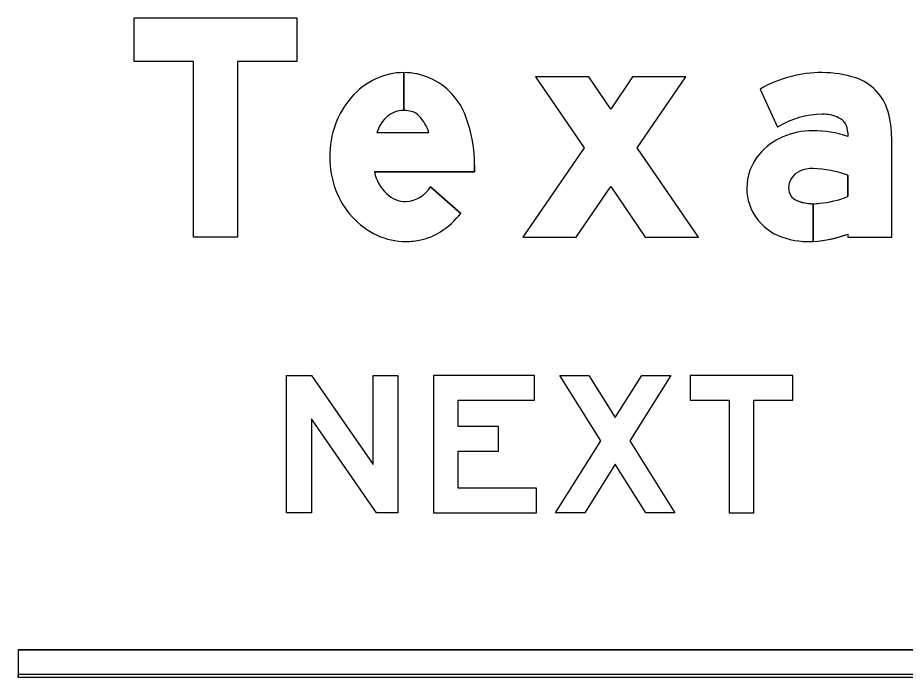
# Model space of a CAD drawing. Extents: x 1806251 to 1809821, y 414895 to 422886.
# Drawn here: x 1809676.955 to 1809677.601, y 415262.08 to 415262.561 of the extents above; entities that cross this region are included whole.
import ezdxf

# ---------------------------------------------------------------- set-up
doc = ezdxf.new("R2010")
doc.units = 0
for name, color, linetype in [('GSBWFILL', 7, 'Continuous'), ('GSCOLORFILL', 7, 'Continuous'), ('GSOUTLINE', 7, 'Continuous')]:
    doc.layers.add(name, color=color, linetype=linetype)

msp = doc.modelspace()

# ---------------------------------------------------------------- linework, layer by layer
at = {"layer": 'GSBWFILL'}
for p, q in [((1809677.23586, 415262.52107), (1809677.23586, 415262.49347)), ((1809677.23587, 415262.49347), (1809677.23587, 415262.52107)), ((1809677.21634, 415262.47744), (1809677.25424, 415262.47744)), ((1809677.25552, 415262.4378), (1809677.27742, 415262.41841)), ((1809678.23559, 415262.10007), (1809676.95479, 415262.10007)), ((1809676.95479, 415262.10007), (1809676.95479, 415262.08007)), ((1809676.95479, 415262.08007), (1809678.23559, 415262.08007))]:
    msp.add_line(p, q, dxfattribs=at)
for points in [[(1809677.11473, 415262.40107), (1809677.08273, 415262.40107), (1809677.08273, 415262.52907), (1809677.03953, 415262.52907), (1809677.03953, 415262.56107), (1809677.15793, 415262.56107), (1809677.15793, 415262.52907), (1809677.11473, 415262.52907)], [(1809677.44152, 415262.51787), (1809677.40273, 415262.51787), (1809677.38673, 415262.49451), (1809677.37073, 415262.51787), (1809677.33195, 415262.51787), (1809677.36734, 415262.4662), (1809677.32273, 415262.40107), (1809677.36152, 415262.40107), (1809677.38673, 415262.43788), (1809677.41195, 415262.40107), (1809677.45073, 415262.40107), (1809677.40613, 415262.4662)], [(1809677.23158, 415262.30007), (1809677.23158, 415262.20007), (1809677.21608, 415262.20007), (1809677.16858, 415262.26857), (1809677.16858, 415262.20007), (1809677.15058, 415262.20007), (1809677.15058, 415262.30007), (1809677.16864, 415262.30007), (1809677.21358, 415262.23527), (1809677.21358, 415262.30007)], [(1809677.33258, 415262.21807), (1809677.27558, 415262.21807), (1809677.27558, 415262.24497), (1809677.30508, 415262.24497), (1809677.30508, 415262.26297), (1809677.27558, 415262.26297), (1809677.27558, 415262.28207), (1809677.33108, 415262.28207), (1809677.33108, 415262.30007), (1809677.25758, 415262.30007), (1809677.25758, 415262.20007), (1809677.33258, 415262.20007)], [(1809677.41233, 415262.20007), (1809677.39008, 415262.23553), (1809677.36783, 415262.20007), (1809677.34658, 415262.20007), (1809677.37945, 415262.25246), (1809677.34958, 415262.30007), (1809677.37083, 415262.30007), (1809677.39008, 415262.2694), (1809677.40933, 415262.30007), (1809677.43058, 415262.30007), (1809677.4007, 415262.25246), (1809677.43358, 415262.20007)], [(1809677.44458, 415262.28207), (1809677.47308, 415262.28207), (1809677.47308, 415262.20007), (1809677.49108, 415262.20007), (1809677.49108, 415262.28207), (1809677.51958, 415262.28207), (1809677.51958, 415262.30007), (1809677.44458, 415262.30007)]]:
    msp.add_lwpolyline(points, close=True, dxfattribs=at)
for points in [[(1809677.49556, 415262.50905), (1809677.50841, 415262.48132)], [(1809677.55953, 415262.47743), (1809677.55953, 415262.47448)], [(1809677.55953, 415262.40331), (1809677.55953, 415262.40107), (1809677.59153, 415262.40107), (1809677.59153, 415262.47327)], [(1809677.28753, 415262.4532), (1809677.28753, 415262.44864), (1809677.21451, 415262.44864)], [(1809677.55953, 415262.44615), (1809677.55953, 415262.43061)], [(1809677.53434, 415262.39798), (1809677.53434, 415262.42543)], [(1809677.53435, 415262.42543), (1809677.53435, 415262.39798)]]:
    msp.add_lwpolyline(points, dxfattribs=at)
for centre, major_axis, start_param, end_param in [((1809677.23586, 415262.47368), (0, 0.04739), 0, 0.44196), ((1809677.23586, 415262.47368), (0, 0.04739), 5.868518, 6.283016), ((1809677.54095, 415262.42936), (0, 0.09171), 0, 0.517719), ((1809677.54095, 415262.44275), (0, 0.07832), 5.96613, 6.283185), ((1809677.23911, 415262.4668), (0, 0.055), 0.44196, 0.851746), ((1809677.23466, 415262.4718), (0, 0.0496), 5.061282, 5.861635), ((1809677.55414, 415262.48296), (0, 0.036), 4.997165, 5.96613), ((1809677.24419, 415262.46236), (0, 0.06175), 0.851746, 1.222943), ((1809677.23586, 415262.47492), (0, 0.01855), 0, 0.684319), ((1809677.23586, 415262.47196), (0, 0.02151), 6.008019, 6.282813), ((1809677.23844, 415262.48112), (0, 0.012), 5.468651, 6.008019), ((1809677.52102, 415262.47327), (0, 0.07051), 4.712389, 4.997165), ((1809677.24039, 415262.47012), (0, 0.02514), 0.703138, 1.275447), ((1809677.22413, 415262.46762), (0, 0.03167), 5.027692, 5.468651), ((1809677.18353, 415262.4532), (0, 0.104), 4.712389, 5.061282), ((1809677.54095, 415262.42936), (0, 0.06131), 0, 0.559495), ((1809677.54209, 415262.46646), (0, 0.02424), 5.822746, 6.330435), ((1809677.54753, 415262.47743), (0, 0.012), 4.712389, 5.822746), ((1809677.25215, 415262.45947), (0, 0.07021), 1.222943, 1.570796), ((1809677.53011, 415262.43196), (0, 0.04588), 0.399285, 0.87593), ((1809677.53387, 415262.4238), (0, 0.05487), 0, 0.404512), ((1809677.53387, 415262.39788), (0, 0.08078), 5.959871, 6.283185), ((1809677.52447, 415262.43667), (0, 0.03854), 0.87593, 1.570796), ((1809677.25005, 415262.45947), (0, 0.06811), 1.570796, 1.928626), ((1809677.24525, 415262.45542), (0, 0.03148), 1.788032, 2.378697), ((1809677.52993, 415262.4367), (0, 0.0136), 0.408547, 1.530785), ((1809677.53372, 415262.42795), (0, 0.02314), 6.259455, 6.691732), ((1809677.53204, 415262.37244), (0, 0.07867), 5.926185, 6.254823), ((1809677.24394, 415262.45719), (0, 0.0616), 1.928626, 2.305123), ((1809677.23598, 415262.44987), (0, 0.02296), 3.209537, 4.158837), ((1809677.52277, 415262.43667), (0, 0.03683), 1.570796, 2.21394), ((1809677.53082, 415262.43667), (0, 0.01449), 1.530785, 1.570796), ((1809677.52593, 415262.43667), (0, 0.0096), 1.570796, 2.757027), ((1809677.23782, 415262.44778), (0, 0.02082), 2.383204, 3.128268), ((1809677.53247, 415262.49943), (0, 0.07396), 3.228562, 3.516221), ((1809677.53434, 415262.45743), (0, 0.032), 2.757027, 3.141593), ((1809677.53434, 415262.45743), (0, 0.032), 3.141843, 3.28451), ((1809677.24005, 415262.45367), (0, 0.05635), 2.305123, 2.711411), ((1809677.23052, 415262.45516), (0, 0.05959), 3.710413, 4.047817), ((1809677.52603, 415262.43912), (0, 0.04092), 2.21394, 2.611125), ((1809677.23754, 415262.44822), (0, 0.05034), 2.711411, 3.141593), ((1809677.23891, 415262.44202), (0, 0.044), 3.35931, 3.710413), ((1809677.53023, 415262.45293), (0, 0.05506), 2.672443, 3.141593), ((1809677.53023, 415262.47954), (0, 0.08167), 3.192057, 3.508644), ((1809677.23754, 415262.44822), (0, 0.05034), 3.141593, 3.35931), ((1809677.53023, 415262.47954), (0, 0.08167), 3.141593, 3.191959)]:
    msp.add_ellipse(centre, major_axis=major_axis, ratio=0.999993, start_param=start_param, end_param=end_param, dxfattribs=at)
at = {"layer": 'GSCOLORFILL'}
for p, q in [((1809677.23586, 415262.52107), (1809677.23586, 415262.49347)), ((1809677.23587, 415262.49347), (1809677.23587, 415262.52107)), ((1809677.21634, 415262.47744), (1809677.25424, 415262.47744)), ((1809677.25552, 415262.4378), (1809677.27742, 415262.41841)), ((1809678.23559, 415262.10007), (1809676.95479, 415262.10007)), ((1809676.95479, 415262.10007), (1809676.95479, 415262.08007)), ((1809676.95459, 415262.08007), (1809678.23559, 415262.08007)), ((1809678.23559, 415262.08207), (1809676.95461, 415262.08207)), ((1809676.95461, 415262.08207), (1809676.95461, 415262.08007)), ((1809676.95461, 415262.08007), (1809678.23559, 415262.08007)), ((1809676.95479, 415262.08007), (1809678.23559, 415262.08007))]:
    msp.add_line(p, q, dxfattribs=at)
for points in [[(1809677.11473, 415262.40107), (1809677.08273, 415262.40107), (1809677.08273, 415262.52907), (1809677.03953, 415262.52907), (1809677.03953, 415262.56107), (1809677.15793, 415262.56107), (1809677.15793, 415262.52907), (1809677.11473, 415262.52907)], [(1809677.44152, 415262.51787), (1809677.40273, 415262.51787), (1809677.38673, 415262.49451), (1809677.37073, 415262.51787), (1809677.33195, 415262.51787), (1809677.36734, 415262.4662), (1809677.32273, 415262.40107), (1809677.36152, 415262.40107), (1809677.38673, 415262.43788), (1809677.41195, 415262.40107), (1809677.45073, 415262.40107), (1809677.40613, 415262.4662)], [(1809677.23158, 415262.30007), (1809677.23158, 415262.20007), (1809677.21608, 415262.20007), (1809677.16858, 415262.26857), (1809677.16858, 415262.20007), (1809677.15058, 415262.20007), (1809677.15058, 415262.30007), (1809677.16864, 415262.30007), (1809677.21358, 415262.23527), (1809677.21358, 415262.30007)], [(1809677.33258, 415262.21807), (1809677.27558, 415262.21807), (1809677.27558, 415262.24497), (1809677.30508, 415262.24497), (1809677.30508, 415262.26297), (1809677.27558, 415262.26297), (1809677.27558, 415262.28207), (1809677.33108, 415262.28207), (1809677.33108, 415262.30007), (1809677.25758, 415262.30007), (1809677.25758, 415262.20007), (1809677.33258, 415262.20007)], [(1809677.41233, 415262.20007), (1809677.39008, 415262.23553), (1809677.36783, 415262.20007), (1809677.34658, 415262.20007), (1809677.37945, 415262.25246), (1809677.34958, 415262.30007), (1809677.37083, 415262.30007), (1809677.39008, 415262.2694), (1809677.40933, 415262.30007), (1809677.43058, 415262.30007), (1809677.4007, 415262.25246), (1809677.43358, 415262.20007)], [(1809677.44458, 415262.28207), (1809677.47308, 415262.28207), (1809677.47308, 415262.20007), (1809677.49108, 415262.20007), (1809677.49108, 415262.28207), (1809677.51958, 415262.28207), (1809677.51958, 415262.30007), (1809677.44458, 415262.30007)]]:
    msp.add_lwpolyline(points, close=True, dxfattribs=at)
for points in [[(1809677.49556, 415262.50905), (1809677.50841, 415262.48132)], [(1809677.55953, 415262.47743), (1809677.55953, 415262.47448)], [(1809677.55953, 415262.40331), (1809677.55953, 415262.40107), (1809677.59153, 415262.40107), (1809677.59153, 415262.47327)], [(1809677.28753, 415262.4532), (1809677.28753, 415262.44864), (1809677.21451, 415262.44864)], [(1809677.55953, 415262.44615), (1809677.55953, 415262.43061)], [(1809677.53434, 415262.39798), (1809677.53434, 415262.42543)], [(1809677.53435, 415262.42543), (1809677.53435, 415262.39798)]]:
    msp.add_lwpolyline(points, dxfattribs=at)
for centre, major_axis, start_param, end_param in [((1809677.23586, 415262.47368), (0, 0.04739), 0, 0.44196), ((1809677.23586, 415262.47368), (0, 0.04739), 5.868518, 6.283016), ((1809677.54095, 415262.42936), (0, 0.09171), 0, 0.517719), ((1809677.54095, 415262.44275), (0, 0.07832), 5.96613, 6.283185), ((1809677.23911, 415262.4668), (0, 0.055), 0.44196, 0.851746), ((1809677.23466, 415262.4718), (0, 0.0496), 5.061282, 5.861635), ((1809677.55414, 415262.48296), (0, 0.036), 4.997165, 5.96613), ((1809677.24419, 415262.46236), (0, 0.06175), 0.851746, 1.222943), ((1809677.23586, 415262.47492), (0, 0.01855), 0, 0.684319), ((1809677.23586, 415262.47196), (0, 0.02151), 6.008019, 6.282813), ((1809677.23844, 415262.48112), (0, 0.012), 5.468651, 6.008019), ((1809677.52102, 415262.47327), (0, 0.07051), 4.712389, 4.997165), ((1809677.24039, 415262.47012), (0, 0.02514), 0.703138, 1.275447), ((1809677.22413, 415262.46762), (0, 0.03167), 5.027692, 5.468651), ((1809677.18353, 415262.4532), (0, 0.104), 4.712389, 5.061282), ((1809677.54095, 415262.42936), (0, 0.06131), 0, 0.559495), ((1809677.54209, 415262.46646), (0, 0.02424), 5.822746, 6.330435), ((1809677.54753, 415262.47743), (0, 0.012), 4.712389, 5.822746), ((1809677.25215, 415262.45947), (0, 0.07021), 1.222943, 1.570796), ((1809677.53011, 415262.43196), (0, 0.04588), 0.399285, 0.87593), ((1809677.53387, 415262.4238), (0, 0.05487), 0, 0.404512), ((1809677.53387, 415262.39788), (0, 0.08078), 5.959871, 6.283185), ((1809677.52447, 415262.43667), (0, 0.03854), 0.87593, 1.570796), ((1809677.25005, 415262.45947), (0, 0.06811), 1.570796, 1.928626), ((1809677.24525, 415262.45542), (0, 0.03148), 1.788032, 2.378697), ((1809677.52993, 415262.4367), (0, 0.0136), 0.408547, 1.530785), ((1809677.53372, 415262.42795), (0, 0.02314), 6.259455, 6.691732), ((1809677.53204, 415262.37244), (0, 0.07867), 5.926185, 6.254823), ((1809677.24394, 415262.45719), (0, 0.0616), 1.928626, 2.305123), ((1809677.23598, 415262.44987), (0, 0.02296), 3.209537, 4.158837), ((1809677.52277, 415262.43667), (0, 0.03683), 1.570796, 2.21394), ((1809677.53082, 415262.43667), (0, 0.01449), 1.530785, 1.570796), ((1809677.52593, 415262.43667), (0, 0.0096), 1.570796, 2.757027), ((1809677.23782, 415262.44778), (0, 0.02082), 2.383204, 3.128268), ((1809677.53247, 415262.49943), (0, 0.07396), 3.228562, 3.516221), ((1809677.53434, 415262.45743), (0, 0.032), 2.757027, 3.141593), ((1809677.53434, 415262.45743), (0, 0.032), 3.141843, 3.28451), ((1809677.24005, 415262.45367), (0, 0.05635), 2.305123, 2.711411), ((1809677.23052, 415262.45516), (0, 0.05959), 3.710413, 4.047817), ((1809677.52603, 415262.43912), (0, 0.04092), 2.21394, 2.611125), ((1809677.23754, 415262.44822), (0, 0.05034), 2.711411, 3.141593), ((1809677.23891, 415262.44202), (0, 0.044), 3.35931, 3.710413), ((1809677.53023, 415262.45293), (0, 0.05506), 2.672443, 3.141593), ((1809677.53023, 415262.47954), (0, 0.08167), 3.192057, 3.508644), ((1809677.23754, 415262.44822), (0, 0.05034), 3.141593, 3.35931), ((1809677.53023, 415262.47954), (0, 0.08167), 3.141593, 3.191959)]:
    msp.add_ellipse(centre, major_axis=major_axis, ratio=0.999993, start_param=start_param, end_param=end_param, dxfattribs=at)
at = {"layer": 'GSOUTLINE'}
for p, q in [((1809677.21634, 415262.47744), (1809677.25424, 415262.47744)), ((1809677.27742, 415262.41841), (1809677.25552, 415262.4378)), ((1809676.95459, 415262.10007), (1809678.23559, 415262.10007)), ((1809676.95459, 415262.08007), (1809678.23559, 415262.08007))]:
    msp.add_line(p, q, dxfattribs=at)
for points in [[(1809677.11473, 415262.40107), (1809677.08273, 415262.40107), (1809677.08273, 415262.52907), (1809677.03953, 415262.52907), (1809677.03953, 415262.56107), (1809677.15793, 415262.56107), (1809677.15793, 415262.52907), (1809677.11473, 415262.52907)], [(1809677.44152, 415262.51787), (1809677.40273, 415262.51787), (1809677.38673, 415262.49451), (1809677.37073, 415262.51787), (1809677.33195, 415262.51787), (1809677.36734, 415262.4662), (1809677.32273, 415262.40107), (1809677.36152, 415262.40107), (1809677.38673, 415262.43788), (1809677.41195, 415262.40107), (1809677.45073, 415262.40107), (1809677.40613, 415262.4662)], [(1809677.23158, 415262.30007), (1809677.23158, 415262.20007), (1809677.21608, 415262.20007), (1809677.16858, 415262.26857), (1809677.16858, 415262.20007), (1809677.15058, 415262.20007), (1809677.15058, 415262.30007), (1809677.16864, 415262.30007), (1809677.21358, 415262.23527), (1809677.21358, 415262.30007)], [(1809677.33258, 415262.21807), (1809677.27558, 415262.21807), (1809677.27558, 415262.24497), (1809677.30508, 415262.24497), (1809677.30508, 415262.26297), (1809677.27558, 415262.26297), (1809677.27558, 415262.28207), (1809677.33108, 415262.28207), (1809677.33108, 415262.30007), (1809677.25758, 415262.30007), (1809677.25758, 415262.20007), (1809677.33258, 415262.20007)], [(1809677.41233, 415262.20007), (1809677.39008, 415262.23553), (1809677.36783, 415262.20007), (1809677.34658, 415262.20007), (1809677.37945, 415262.25246), (1809677.34958, 415262.30007), (1809677.37083, 415262.30007), (1809677.39008, 415262.2694), (1809677.40933, 415262.30007), (1809677.43058, 415262.30007), (1809677.4007, 415262.25246), (1809677.43358, 415262.20007)], [(1809677.44458, 415262.28207), (1809677.47308, 415262.28207), (1809677.47308, 415262.20007), (1809677.49108, 415262.20007), (1809677.49108, 415262.28207), (1809677.51958, 415262.28207), (1809677.51958, 415262.30007), (1809677.44458, 415262.30007)]]:
    msp.add_lwpolyline(points, close=True, dxfattribs=at)
for points in [[(1809677.49556, 415262.50905), (1809677.50841, 415262.48132)], [(1809677.55953, 415262.47743), (1809677.55953, 415262.47448)], [(1809677.55953, 415262.40331), (1809677.55953, 415262.40107), (1809677.59153, 415262.40107), (1809677.59153, 415262.47327)], [(1809677.21451, 415262.44864), (1809677.28753, 415262.44864), (1809677.28753, 415262.4532)], [(1809677.55953, 415262.43061), (1809677.55953, 415262.44615)]]:
    msp.add_lwpolyline(points, dxfattribs=at)
for centre, major_axis, start_param, end_param in [((1809677.23586, 415262.47368), (0, 0.04739), 0, 0.44196), ((1809677.23586, 415262.47368), (0, 0.04739), 5.868518, 6.283185), ((1809677.54095, 415262.42936), (0, 0.09171), 6.283185, 6.800904), ((1809677.54095, 415262.44275), (0, 0.07832), 5.96613, 6.283185), ((1809677.23911, 415262.4668), (0, 0.055), 0.44196, 0.851746), ((1809677.23466, 415262.4718), (0, 0.0496), 5.061282, 5.861635), ((1809677.55414, 415262.48296), (0, 0.036), 4.997165, 5.96613), ((1809677.24419, 415262.46236), (0, 0.06175), 0.851746, 1.222943), ((1809677.23586, 415262.47492), (0, 0.01855), 0, 0.684319), ((1809677.23586, 415262.47196), (0, 0.02151), 6.008019, 6.283185), ((1809677.23844, 415262.48112), (0, 0.012), 5.468651, 6.008019), ((1809677.52102, 415262.47327), (0, 0.07051), 4.712389, 4.997165), ((1809677.24039, 415262.47012), (0, 0.02514), 0.703138, 1.275447), ((1809677.22413, 415262.46762), (0, 0.03167), 5.027692, 5.468651), ((1809677.18353, 415262.4532), (0, 0.104), 4.712389, 5.061282), ((1809677.54095, 415262.42936), (0, 0.06131), 0, 0.559495), ((1809677.54209, 415262.46646), (0, 0.02424), 5.822746, 6.330435), ((1809677.54753, 415262.47743), (0, 0.012), 4.712389, 5.822746), ((1809677.25215, 415262.45947), (0, 0.07021), 1.222943, 1.570796), ((1809677.53011, 415262.43196), (0, 0.04588), 0.399285, 0.87593), ((1809677.53387, 415262.4238), (0, 0.05487), 0, 0.404512), ((1809677.53387, 415262.39788), (0, 0.08078), 5.959871, 6.283185), ((1809677.52447, 415262.43667), (0, 0.03854), 0.87593, 1.570796), ((1809677.25005, 415262.45947), (0, 0.06811), 1.570796, 1.928626), ((1809677.24525, 415262.45542), (0, 0.03148), 1.788032, 2.378697), ((1809677.52993, 415262.4367), (0, 0.0136), 0.408547, 1.530785), ((1809677.53372, 415262.42795), (0, 0.02314), 6.25958, 6.691732), ((1809677.53424, 415262.44988), (0, 0.0012), 6.254787, 6.25958), ((1809677.53204, 415262.37244), (0, 0.07867), 5.926185, 6.254787), ((1809677.24394, 415262.45719), (0, 0.0616), 1.928626, 2.305123), ((1809677.23598, 415262.44987), (0, 0.02296), 3.209537, 4.158837), ((1809677.52277, 415262.43667), (0, 0.03683), 1.570796, 2.21394), ((1809677.53082, 415262.43667), (0, 0.01449), 1.530785, 1.570796), ((1809677.52593, 415262.43667), (0, 0.0096), 1.570796, 2.757027), ((1809677.23782, 415262.44778), (0, 0.02082), 2.383204, 3.128268), ((1809677.53247, 415262.49943), (0, 0.07396), 3.228562, 3.516221), ((1809677.53434, 415262.45743), (0, 0.032), 2.757027, 3.28451), ((1809677.24005, 415262.45367), (0, 0.05635), 2.305123, 2.711411), ((1809677.23052, 415262.45516), (0, 0.05959), 3.710413, 4.047817), ((1809677.52603, 415262.43912), (0, 0.04092), 2.21394, 2.611125), ((1809677.23754, 415262.44822), (0, 0.05034), 2.711411, 3.141593), ((1809677.23891, 415262.44202), (0, 0.044), 3.35931, 3.710413), ((1809677.53023, 415262.45293), (0, 0.05506), 2.672443, 3.141593), ((1809677.53023, 415262.47954), (0, 0.08167), 3.141593, 3.508644), ((1809677.23754, 415262.44822), (0, 0.05034), 3.141593, 3.35931)]:
    msp.add_ellipse(centre, major_axis=major_axis, ratio=0.999993, start_param=start_param, end_param=end_param, dxfattribs=at)

doc.saveas('drawing.dxf')
